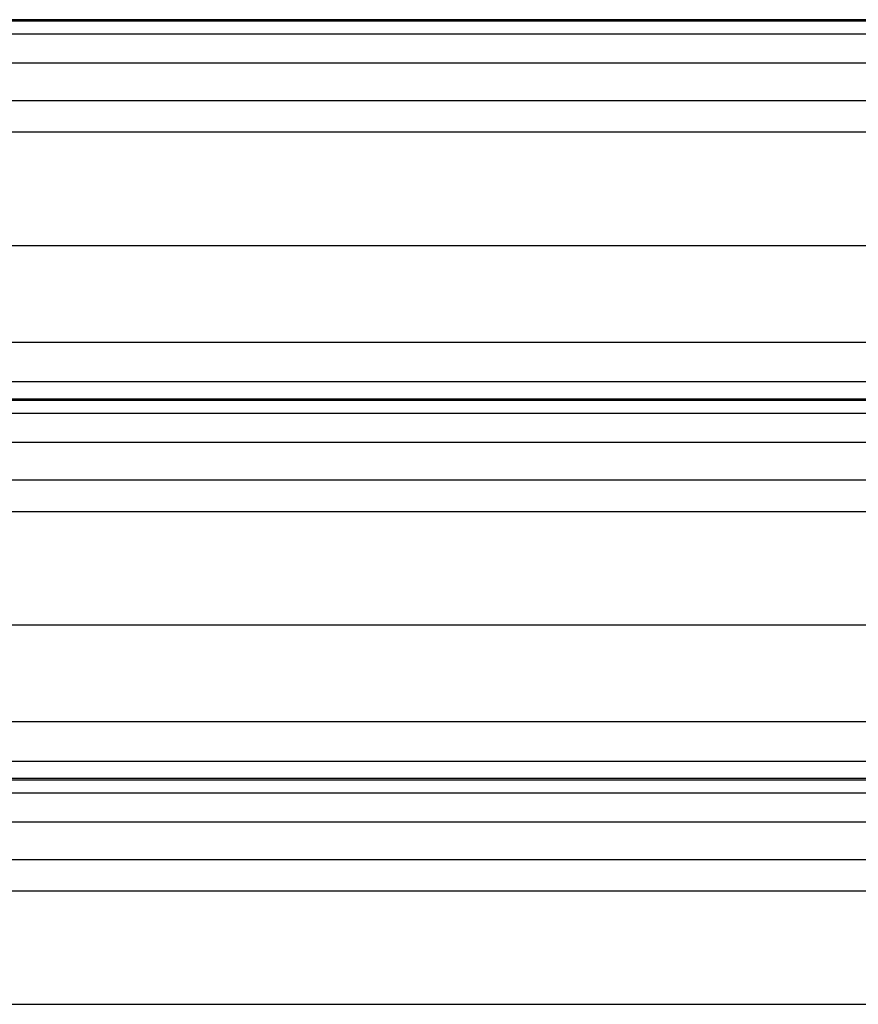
# Model space of a CAD drawing. Header units: inches. Extents: x 170 to 284, y 215 to 248.
# Tile 728 of 1056: x 227.368 to 227.822, y 222.84 to 223.373. Entities that reach past the tile are written whole.
import ezdxf

# ---------------------------------------------------------------- set-up
doc = ezdxf.new("R2010")
doc.units = ezdxf.units.IN
doc.header["$LTSCALE"] = 0.25
doc.header["$MEASUREMENT"] = 0
doc.layers.add('RH TOP OF HOOD', color=7, linetype='Continuous')

msp = doc.modelspace()

# ---------------------------------------------------------------- linework, layer by layer
at = {"layer": 'RH TOP OF HOOD'}
for p, q in [((231.19593, 223.37336), (227.16361, 223.37336)), ((227.16361, 223.37272), (231.19593, 223.37272)), ((227.16361, 223.36571), (231.19593, 223.36571)), ((227.16361, 223.35002), (231.19593, 223.35002)), ((227.16361, 223.32963), (231.19593, 223.32963)), ((227.24016, 223.31256), (231.11938, 223.31256)), ((227.19378, 223.25117), (231.16577, 223.25117)), ((227.16361, 223.19878), (231.19593, 223.19878)), ((227.16361, 223.1774), (231.19593, 223.1774)), ((231.19593, 223.16792), (227.16361, 223.16792)), ((227.16361, 223.16728), (231.19593, 223.16728)), ((227.16361, 223.16026), (231.19593, 223.16026)), ((227.16361, 223.14457), (231.19593, 223.14457)), ((227.16361, 223.12419), (231.19593, 223.12419)), ((227.24016, 223.10711), (231.11938, 223.10711)), ((227.19378, 223.04572), (231.16577, 223.04572)), ((227.16361, 222.99333), (231.19593, 222.99333)), ((227.16361, 222.97195), (231.19593, 222.97195)), ((231.19593, 222.96247), (227.16361, 222.96247)), ((227.16361, 222.96183), (231.19593, 222.96183)), ((227.16361, 222.95481), (231.19593, 222.95481)), ((227.16361, 222.93913), (231.19593, 222.93913)), ((227.16361, 222.91874), (231.19593, 222.91874)), ((227.24016, 222.90166), (231.11938, 222.90166)), ((227.19378, 222.84027), (231.16577, 222.84027))]:
    msp.add_line(p, q, dxfattribs=at)

doc.saveas('drawing.dxf')
